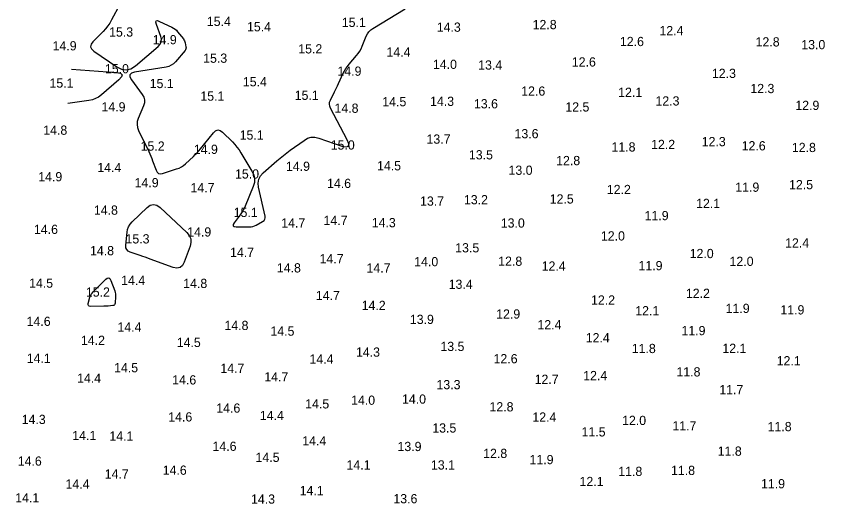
# Model space of a CAD drawing. Extents: x 1023796 to 1112670, y 656573 to 837340.
# Drawn here: x 1109973 to 1110411.5, y 672183.1 to 672447.4 of the extents above; entities that cross this region are included whole.
import ezdxf

# ---------------------------------------------------------------- set-up
doc = ezdxf.new("R2010")
doc.units = 0
doc.layers.add('V-CHAN-CONT-15FT', color=7, linetype='Continuous')
doc.layers.add('V-TOPO-SOUN', color=7, linetype='Continuous')

msp = doc.modelspace()

# ---------------------------------------------------------------- linework, layer by layer
at = {"layer": 'V-CHAN-CONT-15FT'}
for points in [[(1110029.2, 672453.7), (1110024.76, 672445.4), (1110023.78, 672443.71), (1110022.68, 672442.1), (1110021.48, 672440.58), (1110020.16, 672439.14), (1110014.65, 672433.53), (1110013.65, 672432.17), (1110013.4, 672430.88), (1110013.89, 672429.66), (1110015.14, 672428.51), (1110027.59, 672420), (1110030.18, 672418.7), (1110032.72, 672418.35), (1110035.21, 672418.96), (1110037.65, 672420.53), (1110050.01, 672431.03), (1110051.07, 672432.19), (1110051.66, 672433.47), (1110051.78, 672434.87), (1110051.43, 672436.4), (1110049.02, 672442.99), (1110048.72, 672444.19), (1110048.92, 672444.86), (1110049.6, 672445), (1110050.78, 672444.6), (1110057.42, 672441.49), (1110058.32, 672441), (1110059.14, 672440.43), (1110059.88, 672439.76), (1110060.56, 672439), (1110063.66, 672435.06), (1110063.99, 672434.59), (1110064.26, 672434.1), (1110064.46, 672433.58), (1110064.62, 672433.04), (1110065.1, 672430.8), (1110065.16, 672430.25), (1110065.1, 672429.74), (1110064.91, 672429.25), (1110064.6, 672428.8), (1110059.37, 672422.65), (1110058.31, 672421.6), (1110057.11, 672420.78), (1110055.79, 672420.19), (1110054.34, 672419.83), (1110037.23, 672417.13), (1110035.47, 672416.6), (1110034.59, 672415.71), (1110034.6, 672414.46), (1110035.49, 672412.85), (1110041.32, 672405.03), (1110042.18, 672403.54), (1110042.6, 672402), (1110042.56, 672400.4), (1110042.08, 672398.75), (1110039.24, 672392.04), (1110038.71, 672390.36), (1110038.57, 672388.7), (1110038.8, 672387.05), (1110039.41, 672385.4), (1110044.9, 672374.06), (1110045.48, 672372.82), (1110046.03, 672371.57), (1110046.54, 672370.3), (1110047.02, 672369.02), (1110048.87, 672363.87), (1110049.44, 672362.8), (1110050.22, 672362.15), (1110051.2, 672361.93), (1110052.4, 672362.13), (1110060.04, 672364.59), (1110061.37, 672365.1), (1110062.62, 672365.74), (1110063.79, 672366.52), (1110064.89, 672367.44), (1110069.1, 672371.37), (1110070.13, 672372.37), (1110071.13, 672373.4), (1110072.08, 672374.48), (1110073, 672375.58), (1110079.93, 672384.25), (1110081.12, 672385.36), (1110082.36, 672385.78), (1110083.63, 672385.51), (1110084.94, 672384.54), (1110090.26, 672379.26), (1110091.55, 672377.91), (1110092.74, 672376.48), (1110093.85, 672374.99), (1110094.87, 672373.42), (1110100.89, 672363.47), (1110101.85, 672361.43), (1110102.28, 672359.34), (1110102.18, 672357.21), (1110101.54, 672355.04), (1110097.13, 672344.41), (1110096.57, 672343.18), (1110095.94, 672341.99), (1110095.23, 672340.84), (1110094.45, 672339.74), (1110091.16, 672335.42), (1110090.61, 672334.48), (1110090.6, 672333.8), (1110091.14, 672333.39), (1110092.23, 672333.24), (1110099.45, 672333.17), (1110100.43, 672333.22), (1110101.39, 672333.4), (1110102.3, 672333.71), (1110103.19, 672334.15), (1110106.66, 672336.14), (1110107.4, 672336.7), (1110107.86, 672337.38), (1110108.04, 672338.18), (1110107.96, 672339.09), (1110104.41, 672354.72), (1110104.18, 672356.98), (1110104.53, 672359.03), (1110105.46, 672360.9), (1110106.99, 672362.57), (1110114.42, 672369.02), (1110116.18, 672370.51), (1110117.96, 672371.95), (1110119.78, 672373.36), (1110121.63, 672374.73), (1110129.1, 672380.12), (1110131, 672381.21), (1110132.99, 672381.77), (1110135.05, 672381.8), (1110137.18, 672381.32), (1110149.65, 672377.04), (1110151.92, 672376.52), (1110153.16, 672376.9), (1110153.35, 672378.18), (1110152.49, 672380.35), (1110143.45, 672397.52), (1110143.01, 672398.62), (1110142.86, 672399.72), (1110142.99, 672400.83), (1110143.41, 672401.94), (1110145.66, 672406.37), (1110146.22, 672407.48), (1110146.76, 672408.6), (1110147.29, 672409.72), (1110147.82, 672410.85), (1110150.39, 672416.51), (1110151.04, 672417.81), (1110151.77, 672419.04), (1110152.59, 672420.22), (1110153.5, 672421.35), (1110157.62, 672426.12), (1110158.53, 672427.26), (1110159.34, 672428.47), (1110160.05, 672429.74), (1110160.66, 672431.08), (1110162.87, 672436.54), (1110163.51, 672437.83), (1110164.32, 672438.97), (1110165.32, 672439.96), (1110166.49, 672440.8), (1110183.97, 672451.44)], [(1110003.07, 672418.75), (1110027.39, 672416.85), (1110029.51, 672416.45), (1110030.43, 672415.65), (1110030.16, 672414.46), (1110028.7, 672412.87), (1110019.25, 672404.73), (1110017.73, 672403.59), (1110016.1, 672402.71), (1110014.35, 672402.07), (1110012.49, 672401.69), (1110000.99, 672400.14)]]:
    msp.add_lwpolyline(points, dxfattribs=at)
for points in [[(1110042.98, 672316.73), (1110041.63, 672317.19), (1110040.29, 672317.65), (1110034.91, 672319.48), (1110033.75, 672320.05), (1110032.96, 672320.87), (1110032.54, 672321.92), (1110032.49, 672323.22), (1110033.16, 672330.28), (1110033.45, 672331.87), (1110034, 672333.33), (1110034.8, 672334.67), (1110035.86, 672335.88), (1110043.98, 672343.7), (1110045.73, 672344.97), (1110047.49, 672345.4), (1110049.25, 672345), (1110051.02, 672343.75), (1110065.51, 672330.18), (1110066.88, 672328.54), (1110067.64, 672326.74), (1110067.77, 672324.8), (1110067.29, 672322.71), (1110064.13, 672314.06), (1110063.16, 672312.27), (1110061.86, 672311.21), (1110060.2, 672310.88), (1110058.21, 672311.29), (1110045.65, 672315.78), (1110044.32, 672316.26)], [(1110026.89, 672296.96), (1110026.96, 672296.19), (1110026.94, 672295.4), (1110026.66, 672291.86), (1110026.54, 672291.32), (1110026.29, 672290.93), (1110025.89, 672290.66), (1110025.36, 672290.53), (1110022.96, 672290.29), (1110022.35, 672290.24), (1110021.75, 672290.2), (1110021.15, 672290.17), (1110020.55, 672290.16), (1110013.35, 672290.13), (1110012.62, 672290.23), (1110012.17, 672290.54), (1110011.99, 672291.05), (1110012.08, 672291.78), (1110013.02, 672295.11), (1110013.3, 672295.92), (1110013.67, 672296.67), (1110014.15, 672297.36), (1110014.71, 672298), (1110021.58, 672304.8), (1110022.43, 672305.44), (1110023.18, 672305.56), (1110023.81, 672305.15), (1110024.32, 672304.21), (1110026.5, 672298.47), (1110026.74, 672297.72)]]:
    msp.add_lwpolyline(points, close=True, dxfattribs=at)

# ---------------------------------------------------------------- texts
at = {"layer": 'V-TOPO-SOUN'}
for s, p in [('15.4 ', (1110076.4, 672442.07)), ('15.1 ', (1110149.59, 672441.57)), ('12.8 ', (1110253.07, 672440.37)), ('15.3 ', (1110023.41, 672436.34)), ('15.4 ', (1110098.18, 672439.19)), ('14.3 ', (1110201.08, 672438.97)), ('12.4 ', (1110321.82, 672437.08)), ('14.9 ', (1110047.04, 672432.18)), ('12.6 ', (1110300.4, 672431.19)), ('14.9 ', (1109992.78, 672428.86)), ('15.2 ', (1110125.97, 672427.22)), ('12.8 ', (1110373.98, 672430.99)), ('13.0 ', (1110398.75, 672429.5)), ('14.4 ', (1110173.82, 672425.49)), ('15.3 ', (1110074.42, 672422.16)), ('14.0 ', (1110199.01, 672418.83)), ('13.4 ', (1110223.56, 672418.46)), ('12.6 ', (1110274.33, 672420.12)), ('15.0 ', (1110021.16, 672416.43)), ('14.9 ', (1110147.22, 672415.12)), ('12.3 ', (1110350.28, 672413.93)), ('15.4 ', (1110095.93, 672409.37)), ('15.1 ', (1109991.08, 672408.64)), ('15.1 ', (1110045.42, 672408.44)), ('12.3 ', (1110371.12, 672405.71)), ('15.1 ', (1110072.9, 672401.6)), ('15.1 ', (1110124.06, 672402.06)), ('12.6 ', (1110246.88, 672404.34)), ('12.1 ', (1110299.45, 672403.67)), ('14.5 ', (1110171.55, 672398.57)), ('14.3 ', (1110197.44, 672398.79)), ('13.6 ', (1110221.23, 672397.44)), ('12.3 ', (1110319.67, 672398.99)), ('12.9 ', (1110395.51, 672396.56)), ('14.9 ', (1110019.28, 672395.77)), ('14.8 ', (1110145.63, 672395.04)), ('12.5 ', (1110270.81, 672395.74)), ('14.8 ', (1109987.7, 672383.15)), ('15.1 ', (1110094.2, 672380.5)), ('13.6 ', (1110243.25, 672381.24)), ('15.2 ', (1110040.51, 672374.5)), ('15.0 ', (1110143.59, 672375.11)), ('13.7 ', (1110195.52, 672378.29)), ('11.8 ', (1110295.82, 672374.05)), ('12.2 ', (1110317.3, 672375.39)), ('12.3 ', (1110344.75, 672376.95)), ('12.6 ', (1110366.41, 672374.67)), ('14.9 ', (1110069.36, 672372.75)), ('13.5 ', (1110218.51, 672369.79)), ('12.8 ', (1110393.65, 672373.76)), ('12.8 ', (1110265.82, 672366.66)), ('14.4 ', (1110017.02, 672362.9)), ('14.9 ', (1110119.31, 672363.57)), ('14.5 ', (1110168.69, 672363.84)), ('13.0 ', (1110240.01, 672361.43)), ('14.9 ', (1109984.99, 672357.92)), ('15.0 ', (1110091.69, 672359.42)), ('14.9 ', (1110037.25, 672354.69)), ('14.6 ', (1110141.58, 672354.3)), ('11.9 ', (1110362.96, 672352.24)), ('12.5 ', (1110392.11, 672353.61)), ('14.7 ', (1110067.54, 672351.93)), ('12.2 ', (1110293.3, 672350.98)), ('13.7 ', (1110192.02, 672344.69)), ('13.2 ', (1110215.82, 672345.45)), ('12.5 ', (1110262.33, 672345.88)), ('12.1 ', (1110341.7, 672343.43)), ('14.8 ', (1110015.16, 672339.81)), ('15.1 ', (1110090.96, 672338.56)), ('11.9 ', (1110313.79, 672336.84)), ('14.7 ', (1110116.78, 672332.88)), ('14.7 ', (1110139.67, 672334.23)), ('14.3 ', (1110165.82, 672333.02)), ('13.0 ', (1110235.79, 672332.81)), ('14.6 ', (1109982.65, 672329.4)), ('14.9 ', (1110065.78, 672327.97)), ('12.0 ', (1110290.09, 672325.83)), ('15.3 ', (1110032.31, 672324.23)), ('12.4 ', (1110389.97, 672322.01)), ('14.8 ', (1110013.06, 672317.83)), ('13.5 ', (1110211.09, 672319.39)), ('14.7 ', (1110088.98, 672316.92)), ('14.7 ', (1110137.56, 672313.49)), ('12.0 ', (1110338.22, 672316.28)), ('14.8 ', (1110114.39, 672308.51)), ('14.7 ', (1110163.01, 672308.45)), ('14.0 ', (1110188.85, 672311.88)), ('12.8 ', (1110234.4, 672312.11)), ('12.4 ', (1110257.97, 672309.49)), ('11.9 ', (1110310.47, 672309.73)), ('12.0 ', (1110359.84, 672312.04)), ('14.5 ', (1109980.01, 672300.23)), ('14.4 ', (1110029.94, 672301.75)), ('14.8 ', (1110063.6, 672300.08)), ('13.4 ', (1110207.54, 672299.63)), ('15.2 ', (1110010.83, 672295.4)), ('14.7 ', (1110135.52, 672293.52)), ('12.2 ', (1110284.74, 672291.07)), ('12.2 ', (1110336.18, 672294.72)), ('14.2 ', (1110160.37, 672288.16)), ('11.9 ', (1110357.72, 672286.55)), ('12.9 ', (1110233.31, 672283.5)), ('12.1 ', (1110308.72, 672285.27)), ('11.9 ', (1110387.4, 672285.76)), ('14.6 ', (1109978.69, 672279.55)), ('13.9 ', (1110186.5, 672280.58)), ('12.4 ', (1110255.66, 672277.68)), ('14.4 ', (1110027.92, 672276.42)), ('14.8 ', (1110085.95, 672277.3)), ('14.5 ', (1110110.89, 672274.23)), ('11.9 ', (1110333.77, 672274.51)), ('14.2 ', (1110008.15, 672269.24)), ('12.4 ', (1110281.86, 672270.64)), ('14.5 ', (1110060.08, 672268.1)), ('13.5 ', (1110203.06, 672265.93)), ('11.8 ', (1110306.82, 672264.82)), ('12.1 ', (1110355.96, 672264.91)), ('14.3 ', (1110157.28, 672262.85)), ('14.1 ', (1109978.75, 672259.51)), ('14.4 ', (1110132.07, 672259.09)), ('12.6 ', (1110231.88, 672259.28)), ('12.1 ', (1110385.4, 672258.16)), ('14.5 ', (1110026.11, 672254.4)), ('14.7 ', (1110083.74, 672254.1)), ('11.8 ', (1110331.05, 672252.14)), ('14.4 ', (1110006.04, 672248.71)), ('14.6 ', (1110057.62, 672247.8)), ('14.7 ', (1110107.57, 672249.43)), ('12.7 ', (1110254.16, 672248.13)), ('12.4 ', (1110280.5, 672250.13)), ('13.3 ', (1110200.93, 672245.21)), ('11.7 ', (1110354.29, 672242.51)), ('14.5 ', (1110129.73, 672234.81)), ('14.0 ', (1110154.63, 672236.78)), ('14.0 ', (1110182.24, 672237.39)), ('14.6 ', (1110081.53, 672232.53)), ('12.8 ', (1110229.67, 672233.2)), ('14.3 ', (1109976.01, 672226.36)), ('14.6 ', (1110055.48, 672227.73)), ('14.4 ', (1110105.16, 672228.5)), ('12.4 ', (1110252.93, 672227.64)), ('12.0 ', (1110301.57, 672225.83)), ('13.5 ', (1110198.67, 672221.73)), ('11.7 ', (1110328.86, 672222.9)), ('11.8 ', (1110380.48, 672222.49)), ('14.1 ', (1110003.45, 672217.63)), ('14.1 ', (1110023.56, 672217.35)), ('11.5 ', (1110279.6, 672219.63)), ('14.6 ', (1110079.49, 672211.82)), ('14.4 ', (1110128.15, 672214.78)), ('13.9 ', (1110179.79, 672211.7)), ('12.8 ', (1110226.26, 672207.95)), ('11.8 ', (1110353.42, 672209.18)), ('14.6 ', (1109973.88, 672203.78)), ('14.5 ', (1110102.81, 672205.83)), ('11.9 ', (1110251.39, 672204.6)), ('14.6 ', (1110052.47, 672198.86)), ('14.1 ', (1110152.15, 672201.7)), ('13.1 ', (1110197.93, 672201.69)), ('11.8 ', (1110328.11, 672198.75)), ('14.7 ', (1110021.03, 672196.8)), ('11.8 ', (1110299.51, 672198.21)), ('14.4 ', (1109999.8, 672191.36)), ('12.1 ', (1110278.51, 672192.72)), ('11.9 ', (1110376.9, 672191.52)), ('14.1 ', (1110126.75, 672187.8)), ('14.1 ', (1109972.51, 672183.88)), ('14.3 ', (1110100.36, 672183.19)), ('13.6 ', (1110177.56, 672183.4))]:
    msp.add_text(s, height=5, dxfattribs=at).set_placement(p)

doc.saveas('drawing.dxf')
